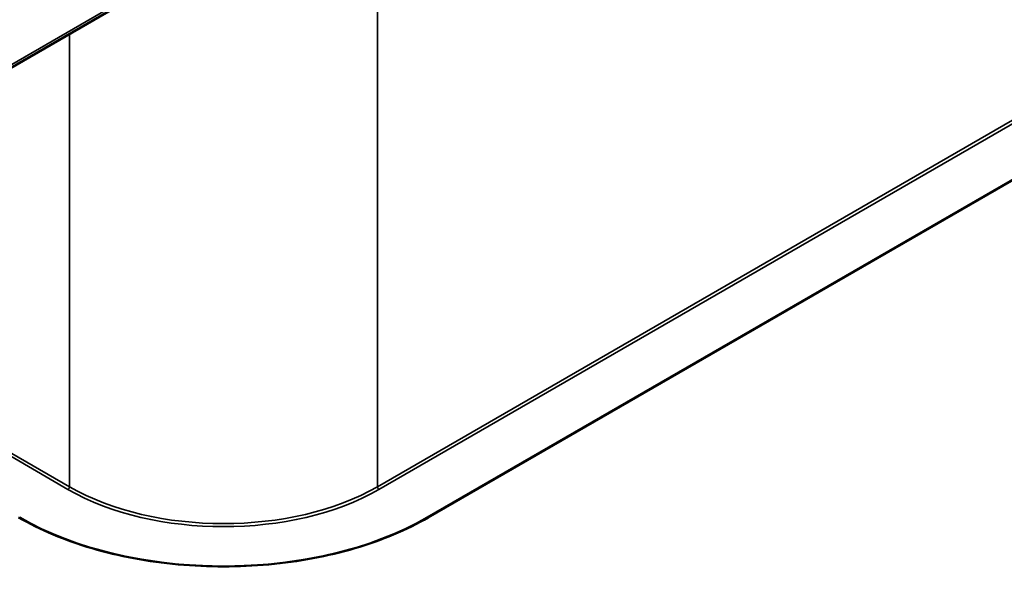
# Model space of a CAD drawing. Header units: millimetres. Extents: x 50 to 3176, y 50 to 2109.
# Tile 471 of 656: x 1859 to 1927, y 357 to 396. Entities that reach past the tile are written whole.
import ezdxf

# ---------------------------------------------------------------- set-up
doc = ezdxf.new("R2010")
doc.units = ezdxf.units.MM
doc.header["$LTSCALE"] = 10
doc.layers.add('Visible (ISO)', color=7, linetype='Continuous', lineweight=50)
doc.layers.add('Visible Narrow (ISO)', color=7, linetype='Continuous', lineweight=35)

msp = doc.modelspace()

# ---------------------------------------------------------------- linework, layer by layer
at = {"layer": 'Visible (ISO)'}
for p, q in [((2148.1878, 512.4937), (1887.2654, 361.8501)), ((1824.1135, 372.9614), (2051.5745, 504.286))]:
    msp.add_line(p, q, dxfattribs=at)
msp.add_open_spline([(1887.2654, 361.8501), (1885.7838, 360.9947), (1884.0706, 360.2763), (1880.3462, 359.1807), (1878.3355, 358.8036), (1874.2109, 358.4265), (1872.0977, 358.4265), (1867.9732, 358.8036), (1865.9625, 359.1807), (1862.2381, 360.2763), (1860.5249, 360.9947), (1859.0433, 361.8501)], degree=3, knots=[4.712389, 4.712389, 4.712389, 4.712389, 5.0265482, 5.0265482, 5.3407075, 5.3407075, 5.6548668, 5.6548668, 5.969026, 5.969026, 6.2831853, 6.2831853, 6.2831853, 6.2831853], dxfattribs=at)
at = {"layer": 'Visible Narrow (ISO)'}
for p, q in [((1887.1904, 361.8575), (2148.1128, 512.5011)), ((1803.7872, 361.4289), (2051.2745, 504.3158)), ((1883.7609, 406.1729), (1883.7609, 363.96)), ((1862.5477, 363.96), (1862.5477, 395.1514)), ((1883.7609, 363.96), (1937.1566, 394.788)), ((1937.3763, 394.6699), (1883.867, 363.7763)), ((1862.4417, 363.7763), (1835.3231, 379.4332)), ((1835.5352, 379.5557), (1862.5477, 363.96))]:
    msp.add_line(p, q, dxfattribs=at)
for centre, major_axis, start_param, end_param in [((1862.4417, 363.8988), (0.075, 0.1299), 3.9269908, 5.4977871), ((1873.1543, 369.9613), (15.15, 0), 3.9269908, 5.4977871), ((1873.1543, 370.0837), (15, 0), 3.9269908, 5.4977871), ((1883.867, 363.8988), (0.075, -0.1299), 3.9269908, 5.4977871), ((1873.1543, 369.9613), (-19.85, 0), 0.7853982, 2.3561945), ((1887.1904, 361.98), (0.075, -0.1299), 5.4977871, 6.2831853)]:
    msp.add_ellipse(centre, major_axis=major_axis, ratio=0.5773503, start_param=start_param, end_param=end_param, dxfattribs=at)

doc.saveas('drawing.dxf')
